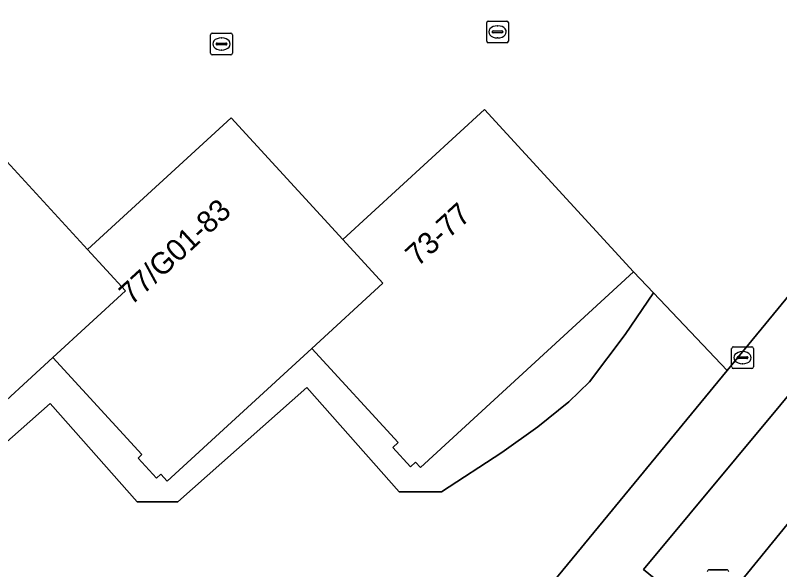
# Model space of a CAD drawing. Extents: x 160349 to 161355, y 381727 to 382854.
# Drawn here: x 160855.49 to 160890.67, y 381945.83 to 381971.35 of the extents above; entities that cross this region are included whole.
import ezdxf

# ---------------------------------------------------------------- set-up
doc = ezdxf.new("R2010")
doc.units = 0
for name, color, linetype in [('IMGEO_Groenvoorziening', 7, 'Continuous'), ('IMGEO_Kolk', 7, 'Continuous'), ('IMGEO_Lichtmast', 7, 'Continuous'), ('IMGEO_Pand', 7, 'Continuous'), ('IMGEO_Pand_nummerreeks', 7, 'Continuous'), ('IMGEO_Parkeervlak_open', 7, 'Continuous'), ('IMGEO_Rioolput', 7, 'Continuous'), ('IMGEO_Voetpad_halfverhard', 7, 'Continuous'), ('IMGEO_Voetpad_open', 7, 'Continuous')]:
    doc.layers.add(name, color=color, linetype=linetype)

msp = doc.modelspace()

# ---------------------------------------------------------------- linework, layer by layer
at = {"layer": 'IMGEO_Groenvoorziening'}
for points in [[(160888.253, 381954.999), (160884.863, 381958.568), (160883.557, 381956.659), (160881.911, 381954.473), (160880.96, 381953.563), (160879.534, 381952.405), (160877.881, 381951.227), (160875.108, 381949.416), (160873.154, 381949.416), (160868.912, 381954.21), (160862.973, 381948.954), (160861.098, 381948.954), (160857.092, 381953.481), (160851.346, 381948.396)], [(160865.985, 381927.945), (160888.253, 381954.999)]]:
    msp.add_lwpolyline(points, dxfattribs=at)
msp.add_lwpolyline([(160897.868, 381952.388), (160899.267, 381954.104), (160899.847, 381954.81), (160894.984, 381958.555), (160884.397, 381945.841), (160887.355, 381943.427), (160895.956, 381953.97)], close=True, dxfattribs=at)
at = {"layer": 'IMGEO_Kolk'}
for p, q in [((160877.182, 381970.163), (160877.182, 381971.015)), ((160877.257, 381971.089), (160878.109, 381971.089)), ((160878.183, 381971.015), (160878.183, 381970.163)), ((160877.441, 381970.583), (160877.441, 381970.595)), ((160877.484, 381970.632), (160877.882, 381970.632)), ((160877.67, 381970.869), (160877.695, 381970.869)), ((160877.925, 381970.595), (160877.925, 381970.583)), ((160864.478, 381969.607), (160864.478, 381970.459)), ((160864.553, 381970.533), (160865.405, 381970.533)), ((160864.966, 381970.313), (160864.991, 381970.313)), ((160865.479, 381970.459), (160865.479, 381969.607)), ((160877.879, 381970.546), (160877.481, 381970.546)), ((160877.693, 381970.309), (160877.668, 381970.309)), ((160864.737, 381970.027), (160864.737, 381970.039)), ((160865.175, 381969.99), (160864.777, 381969.99)), ((160864.78, 381970.076), (160865.178, 381970.076)), ((160865.221, 381970.039), (160865.221, 381970.027)), ((160878.109, 381970.089), (160877.257, 381970.089)), ((160865.405, 381969.533), (160864.553, 381969.533)), ((160864.989, 381969.753), (160864.964, 381969.753))]:
    msp.add_line(p, q, dxfattribs=at)
for points in [[(160877.182, 381970.163), (160877.182, 381971.015)], [(160877.257, 381971.089), (160878.109, 381971.089)], [(160878.183, 381971.015), (160878.183, 381970.163)], [(160864.478, 381969.607), (160864.478, 381970.459)], [(160864.553, 381970.533), (160865.405, 381970.533)], [(160865.479, 381970.459), (160865.479, 381969.607)], [(160878.109, 381970.089), (160877.257, 381970.089)], [(160865.405, 381969.533), (160864.553, 381969.533)]]:
    msp.add_lwpolyline(points, dxfattribs=at)
for centre, radius, start, end in [((160877.259, 381971.013), 0.0765, 91.552, 178.448), ((160877.259, 381971.013), 0.0765, 91.552, 178.448), ((160878.107, 381971.013), 0.0765, 1.552, 88.448), ((160878.107, 381971.013), 0.0765, 1.552, 88.448), ((160877.481, 381970.592), 0.0403, 85.8775, 175.7526), ((160877.478, 381970.582), 0.0366, 178.938, 274.7102), ((160877.882, 381970.589), 0.043, 264.8664, 352.4533), ((160877.886, 381970.594), 0.0386, 1.7309, 96.639), ((160864.555, 381970.457), 0.0765, 91.552, 178.448), ((160864.555, 381970.457), 0.0765, 91.552, 178.448), ((160865.403, 381970.457), 0.0765, 1.552, 88.448), ((160865.403, 381970.457), 0.0765, 1.552, 88.448), ((160864.777, 381970.036), 0.0403, 85.8775, 175.7526), ((160864.774, 381970.026), 0.0366, 178.938, 274.7102), ((160865.178, 381970.033), 0.043, 264.8664, 352.4533), ((160865.182, 381970.038), 0.0386, 1.7309, 96.639), ((160877.259, 381970.165), 0.0765, 181.552, 268.448), ((160877.259, 381970.165), 0.0765, 181.552, 268.448), ((160878.107, 381970.165), 0.0765, 271.552, 358.448), ((160878.107, 381970.165), 0.0765, 271.552, 358.448), ((160864.555, 381969.609), 0.0765, 181.552, 268.448), ((160864.555, 381969.609), 0.0765, 181.552, 268.448), ((160865.403, 381969.609), 0.0765, 271.552, 358.448), ((160865.403, 381969.609), 0.0765, 271.552, 358.448)]:
    msp.add_arc(centre, radius, start, end, dxfattribs=at)
for centre, major_axis, ratio, start_param, end_param in [((160877.669, 381970.589), (-0.387, 0.002), 0.722429, 4.712389, 7.853982), ((160877.694, 381970.589), (-0.39, 0.002), 0.717154, 1.570796, 4.712389), ((160864.965, 381970.033), (-0.387, 0.002), 0.722429, 4.712389, 7.853982), ((160864.99, 381970.033), (-0.39, 0.002), 0.717154, 1.570796, 4.712389)]:
    msp.add_ellipse(centre, major_axis=major_axis, ratio=ratio, start_param=start_param, end_param=end_param, dxfattribs=at)
at = {"layer": 'IMGEO_Lichtmast'}
for p, q in [((160887.433, 381945.827), (160888.223, 381945.827)), ((160888.223, 381945.827), (160887.433, 381945.827))]:
    msp.add_line(p, q, dxfattribs=at)
for centre, start, end in [((160887.433, 381945.727), 90, 180), ((160887.433, 381945.727), 90, 180), ((160888.223, 381945.727), 0, 90), ((160888.223, 381945.727), 360, 90)]:
    msp.add_arc(centre, 0.1, start, end, dxfattribs=at)
at = {"layer": 'IMGEO_Pand'}
for points in [[(160870.558, 381961.03), (160872.404, 381959.019), (160869.132, 381956.015), (160873.108, 381951.685), (160872.856, 381951.454), (160873.673, 381950.564), (160873.907, 381950.78), (160874.133, 381950.534), (160883.942, 381959.538), (160877.078, 381967.015)], [(160870.558, 381961.03), (160865.416, 381966.632), (160858.81, 381960.567), (160860.556, 381958.665), (160857.211, 381955.595), (160861.315, 381951.124), (160861.142, 381950.965), (160861.983, 381950.049), (160862.179, 381950.228), (160862.476, 381949.905), (160869.132, 381956.015), (160872.404, 381959.019)], [(160847.108, 381960.01), (160848.929, 381958.026), (160845.599, 381954.97), (160850.598, 381949.525), (160857.211, 381955.595), (160860.556, 381958.665), (160858.81, 381960.567), (160853.736, 381966.095)]]:
    msp.add_lwpolyline(points, close=True, dxfattribs=at)
at = {"layer": 'IMGEO_Parkeervlak_open'}
msp.add_lwpolyline([(160897.868, 381952.388), (160895.956, 381953.97), (160887.355, 381943.427), (160886.731, 381942.705), (160879.367, 381933.714), (160878.772, 381932.974), (160873.142, 381926.129), (160874.917, 381924.809), (160875.128, 381924.645), (160875.858, 381925.487), (160886.281, 381938.261)], close=True, dxfattribs=at)
at = {"layer": 'IMGEO_Rioolput'}
for p, q in [((160888.457, 381955.163), (160888.457, 381956.015)), ((160888.532, 381956.089), (160889.384, 381956.089)), ((160888.945, 381955.869), (160888.97, 381955.869)), ((160889.458, 381956.015), (160889.458, 381955.163)), ((160888.716, 381955.583), (160888.716, 381955.595)), ((160889.154, 381955.546), (160888.756, 381955.546)), ((160888.759, 381955.632), (160889.157, 381955.632)), ((160889.2, 381955.595), (160889.2, 381955.583)), ((160888.968, 381955.309), (160888.943, 381955.309)), ((160889.384, 381955.089), (160888.532, 381955.089))]:
    msp.add_line(p, q, dxfattribs=at)
for points in [[(160888.457, 381955.163), (160888.457, 381956.015)], [(160888.532, 381956.089), (160889.384, 381956.089)], [(160889.458, 381956.015), (160889.458, 381955.163)], [(160889.384, 381955.089), (160888.532, 381955.089)]]:
    msp.add_lwpolyline(points, dxfattribs=at)
for centre, radius, start, end in [((160888.534, 381956.013), 0.0765, 91.552, 178.448), ((160888.534, 381956.013), 0.0765, 91.552, 178.448), ((160889.382, 381956.013), 0.0765, 1.552, 88.448), ((160889.382, 381956.013), 0.0765, 1.552, 88.448), ((160888.756, 381955.592), 0.0403, 85.8775, 175.7526), ((160888.753, 381955.582), 0.0366, 178.938, 274.7102), ((160889.157, 381955.589), 0.043, 264.8664, 352.4533), ((160889.161, 381955.594), 0.0386, 1.7309, 96.639), ((160888.534, 381955.165), 0.0765, 181.552, 268.448), ((160888.534, 381955.165), 0.0765, 181.552, 268.448), ((160889.382, 381955.165), 0.0765, 271.552, 358.448), ((160889.382, 381955.165), 0.0765, 271.552, 358.448)]:
    msp.add_arc(centre, radius, start, end, dxfattribs=at)
for centre, major_axis, ratio, start_param, end_param in [((160888.944, 381955.589), (-0.387, 0.002), 0.722429, 4.712389, 7.853982), ((160888.969, 381955.589), (-0.39, 0.002), 0.717154, 1.570796, 4.712389)]:
    msp.add_ellipse(centre, major_axis=major_axis, ratio=ratio, start_param=start_param, end_param=end_param, dxfattribs=at)
at = {"layer": 'IMGEO_Voetpad_halfverhard'}
msp.add_lwpolyline([(160851.346, 381948.396), (160857.092, 381953.481), (160861.098, 381948.954), (160862.973, 381948.954), (160868.912, 381954.21), (160873.154, 381949.416), (160875.108, 381949.416), (160877.881, 381951.227), (160879.534, 381952.405), (160880.96, 381953.563), (160881.911, 381954.473), (160883.557, 381956.659), (160884.863, 381958.568), (160883.942, 381959.538), (160874.133, 381950.534), (160873.907, 381950.78), (160873.673, 381950.564), (160872.856, 381951.454), (160873.108, 381951.685), (160869.132, 381956.015), (160862.476, 381949.905), (160862.179, 381950.228), (160861.983, 381950.049), (160861.142, 381950.965), (160861.315, 381951.124), (160857.211, 381955.595), (160850.598, 381949.525)], dxfattribs=at)
at = {"layer": 'IMGEO_Voetpad_open'}
for points in [[(160968.542, 382047.88), (160967.756, 382048.614), (160966.468, 382049.768), (160961.811, 382044.304), (160961.395, 382043.679), (160958.918, 382040.842), (160932.496, 382008.634), (160932.226, 382008.305), (160929.422, 382004.91), (160921.322, 381995.156), (160921.17, 381994.973), (160899.047, 381967.99), (160898.705, 381967.573), (160896.004, 381964.417), (160888.253, 381954.999), (160865.985, 381927.945)], [(160876.409, 381936.174), (160883.82, 381945.107), (160886.731, 381942.705), (160887.355, 381943.427), (160884.397, 381945.841), (160894.984, 381958.555), (160899.847, 381954.81), (160901.975, 381957.397), (160901.164, 381958.058), (160905.586, 381963.508), (160901.593, 381966.764), (160910.958, 381978.11)], [(160853.736, 381966.095), (160858.81, 381960.567), (160865.416, 381966.632), (160870.558, 381961.03), (160877.078, 381967.015), (160883.942, 381959.538), (160884.863, 381958.568), (160888.253, 381954.999), (160896.004, 381964.417)]]:
    msp.add_lwpolyline(points, dxfattribs=at)

# ---------------------------------------------------------------- texts
at = {"layer": 'IMGEO_Pand_nummerreeks'}
for s, rotation, p in [('77/G01-83', 42.5552, (160860.835, 381957.974)), ('73-77', 42.5502, (160874.013, 381959.749))]:
    msp.add_text(s, height=1, rotation=rotation, dxfattribs=at).set_placement(p)

doc.saveas('drawing.dxf')
